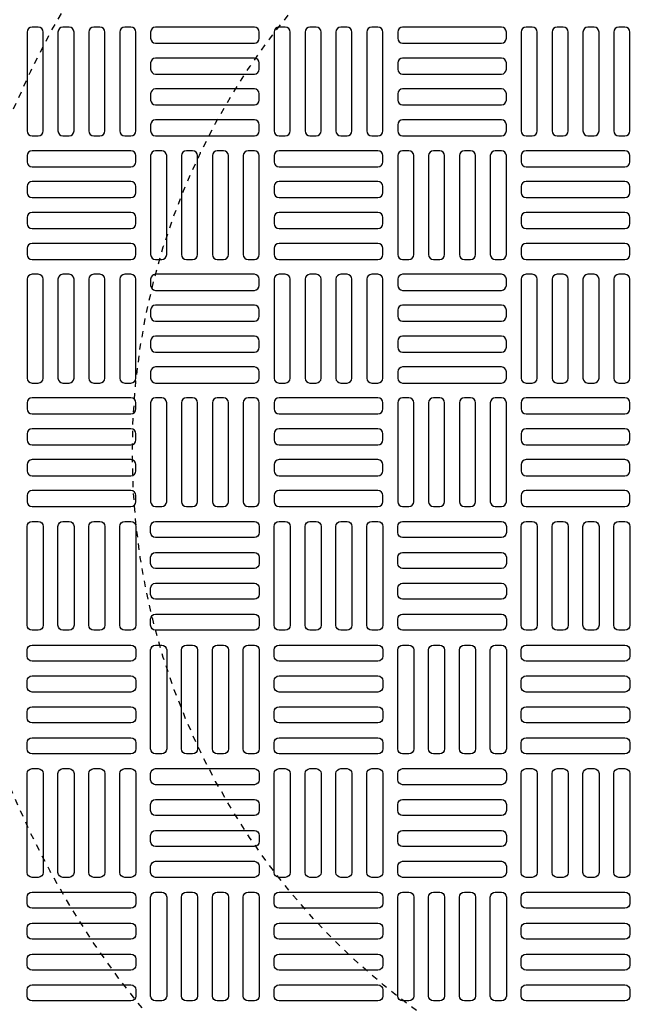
# Model space of a CAD drawing. Extents: x -169 to 6736, y -208 to 3022.
# Tile 625 of 656: x 5950 to 5959, y 1470 to 1486. Entities that reach past the tile are written whole.
import ezdxf

# ---------------------------------------------------------------- set-up
doc = ezdxf.new("R2010")
doc.units = 0
doc.header["$MEASUREMENT"] = 0
doc.linetypes.add('HIDDEN2', pattern=[0.28125, 0.1875, -0.09375])
doc.layers.get('DEFPOINTS').update_dxf_attribs({"linetype": 'CONTINUOUS'})
for name, color, linetype in [('TANK-MANHOLE-COVER-40', 2, 'CONTINUOUS'), ('TANK-MANHOLE-COVER-HATCH-40', 252, 'CONTINUOUS'), ('TANK-SLOPE', 3, 'CONTINUOUS')]:
    doc.layers.add(name, color=color, linetype=linetype)

msp = doc.modelspace()

# ---------------------------------------------------------------- linework, layer by layer
at = {"layer": 'DEFPOINTS', "color": 8, "linetype": 'HIDDEN2', "ltscale": 0.125}
msp.add_circle((5962.40346, 1479.01916), 14, dxfattribs=at)
msp.add_circle((5962.40346, 1479.01916), 14, dxfattribs=at)
at = {"layer": 'DEFPOINTS', "color": 8, "linetype": 'HIDDEN2', "ltscale": 0.5}
msp.add_circle((5962.40346, 1479.01916), 11, dxfattribs=at)
msp.add_circle((5962.40346, 1479.01916), 11, dxfattribs=at)
at = {"layer": 'TANK-MANHOLE-COVER-40', "color": 4, "linetype": 'Continuous'}
msp.add_circle((5962.40422, 1479.01916), 22.63902, dxfattribs=at)
at = {"layer": 'TANK-MANHOLE-COVER-40', "color": 1, "linetype": 'Continuous'}
msp.add_circle((5962.40422, 1479.01916), 22.44094, dxfattribs=at)
at = {"layer": 'TANK-MANHOLE-COVER-40', "color": 2, "linetype": 'Continuous'}
msp.add_circle((5962.40422, 1479.01916), 21.65354, dxfattribs=at)
at = {"layer": 'TANK-MANHOLE-COVER-HATCH-40', "linetype": 'Continuous', "flags": 128}
for points in [[(5949.90422, 1484.05853, 0.41421356), (5949.98296, 1484.13727), (5949.98296, 1485.71207, 0.41421356), (5949.90422, 1485.79081), (5949.8058, 1485.79081, 0.41421356), (5949.72706, 1485.71207), (5949.72706, 1484.13727, 0.41421356), (5949.8058, 1484.05853)], [(5950.39635, 1484.05853, 0.41421356), (5950.47509, 1484.13727), (5950.47509, 1485.71207, 0.41421356), (5950.39635, 1485.79081), (5950.29792, 1485.79081, 0.41421356), (5950.21918, 1485.71207), (5950.21918, 1484.13727, 0.41421356), (5950.29792, 1484.05853)], [(5950.88848, 1484.05853, 0.41421356), (5950.96722, 1484.13727), (5950.96722, 1485.71207, 0.41421356), (5950.88848, 1485.79081), (5950.79005, 1485.79081, 0.41421356), (5950.71131, 1485.71207), (5950.71131, 1484.13727, 0.41421356), (5950.79005, 1484.05853)], [(5951.3806, 1484.05853, 0.41421356), (5951.45934, 1484.13727), (5951.45934, 1485.71207, 0.41421356), (5951.3806, 1485.79081), (5951.28218, 1485.79081, 0.41421356), (5951.20344, 1485.71207), (5951.20344, 1484.13727, 0.41421356), (5951.28218, 1484.05853)], [(5951.69556, 1485.61365, 0.41421356), (5951.7743, 1485.53491), (5953.34911, 1485.53491, 0.41421356), (5953.42785, 1485.61365), (5953.42785, 1485.71207, 0.41421356), (5953.34911, 1485.79081), (5951.7743, 1485.79081, 0.41421356), (5951.69556, 1485.71207)], [(5953.84123, 1484.05853, 0.41421356), (5953.91997, 1484.13727), (5953.91997, 1485.71207, 0.41421356), (5953.84123, 1485.79081), (5953.74281, 1485.79081, 0.41421356), (5953.66407, 1485.71207), (5953.66407, 1484.13727, 0.41421356), (5953.74281, 1484.05853)], [(5954.33336, 1484.05853, 0.41421356), (5954.4121, 1484.13727), (5954.4121, 1485.71207, 0.41421356), (5954.33336, 1485.79081), (5954.23493, 1485.79081, 0.41421356), (5954.15619, 1485.71207), (5954.15619, 1484.13727, 0.41421356), (5954.23493, 1484.05853)], [(5954.82548, 1484.05853, 0.41421356), (5954.90422, 1484.13727), (5954.90422, 1485.71207, 0.41421356), (5954.82548, 1485.79081), (5954.72706, 1485.79081, 0.41421356), (5954.64832, 1485.71207), (5954.64832, 1484.13727, 0.41421356), (5954.72706, 1484.05853)], [(5955.31761, 1484.05853, 0.41421356), (5955.39635, 1484.13727), (5955.39635, 1485.71207, 0.41421356), (5955.31761, 1485.79081), (5955.21918, 1485.79081, 0.41421356), (5955.14044, 1485.71207), (5955.14044, 1484.13727, 0.41421356), (5955.21918, 1484.05853)], [(5955.63257, 1485.61365, 0.41421356), (5955.71131, 1485.53491), (5957.28611, 1485.53491, 0.41421356), (5957.36485, 1485.61365), (5957.36485, 1485.71207, 0.41421356), (5957.28611, 1485.79081), (5955.71131, 1485.79081, 0.41421356), (5955.63257, 1485.71207)], [(5957.77824, 1484.05853, 0.41421356), (5957.85698, 1484.13727), (5957.85698, 1485.71207, 0.41421356), (5957.77824, 1485.79081), (5957.67981, 1485.79081, 0.41421356), (5957.60107, 1485.71207), (5957.60107, 1484.13727, 0.41421356), (5957.67981, 1484.05853)], [(5958.27037, 1484.05853, 0.41421356), (5958.34911, 1484.13727), (5958.34911, 1485.71207, 0.41421356), (5958.27037, 1485.79081), (5958.17194, 1485.79081, 0.41421356), (5958.0932, 1485.71207), (5958.0932, 1484.13727, 0.41421356), (5958.17194, 1484.05853)], [(5958.76249, 1484.05853, 0.41421356), (5958.84123, 1484.13727), (5958.84123, 1485.71207, 0.41421356), (5958.76249, 1485.79081), (5958.66407, 1485.79081, 0.41421356), (5958.58533, 1485.71207), (5958.58533, 1484.13727, 0.41421356), (5958.66407, 1484.05853)], [(5959.25462, 1484.05853, 0.41421356), (5959.33336, 1484.13727), (5959.33336, 1485.71207, 0.41421356), (5959.25462, 1485.79081), (5959.15619, 1485.79081, 0.41421356), (5959.07745, 1485.71207), (5959.07745, 1484.13727, 0.41421356), (5959.15619, 1484.05853)], [(5951.69556, 1485.12152, 0.41421356), (5951.7743, 1485.04278), (5953.34911, 1485.04278, 0.41421356), (5953.42785, 1485.12152), (5953.42785, 1485.21995, 0.41421356), (5953.34911, 1485.29869), (5951.7743, 1485.29869, 0.41421356), (5951.69556, 1485.21995)], [(5955.63257, 1485.12152, 0.41421356), (5955.71131, 1485.04278), (5957.28611, 1485.04278, 0.41421356), (5957.36485, 1485.12152), (5957.36485, 1485.21995, 0.41421356), (5957.28611, 1485.29869), (5955.71131, 1485.29869, 0.41421356), (5955.63257, 1485.21995)], [(5951.69556, 1484.6294, 0.41421356), (5951.7743, 1484.55066), (5953.34911, 1484.55066, 0.41421356), (5953.42785, 1484.6294), (5953.42785, 1484.72782, 0.41421356), (5953.34911, 1484.80656), (5951.7743, 1484.80656, 0.41421356), (5951.69556, 1484.72782)], [(5955.63257, 1484.6294, 0.41421356), (5955.71131, 1484.55066), (5957.28611, 1484.55066, 0.41421356), (5957.36485, 1484.6294), (5957.36485, 1484.72782, 0.41421356), (5957.28611, 1484.80656), (5955.71131, 1484.80656, 0.41421356), (5955.63257, 1484.72782)], [(5951.69556, 1484.13727, 0.41421356), (5951.7743, 1484.05853), (5953.34911, 1484.05853, 0.41421356), (5953.42785, 1484.13727), (5953.42785, 1484.23569, 0.41421356), (5953.34911, 1484.31443), (5951.7743, 1484.31443, 0.41421356), (5951.69556, 1484.23569)], [(5955.63257, 1484.13727, 0.41421356), (5955.71131, 1484.05853), (5957.28611, 1484.05853, 0.41421356), (5957.36485, 1484.13727), (5957.36485, 1484.23569, 0.41421356), (5957.28611, 1484.31443), (5955.71131, 1484.31443, 0.41421356), (5955.63257, 1484.23569)], [(5951.45934, 1483.74357, 0.41421356), (5951.3806, 1483.82231), (5949.8058, 1483.82231, 0.41421356), (5949.72706, 1483.74357), (5949.72706, 1483.64514, 0.41421356), (5949.8058, 1483.5664), (5951.3806, 1483.5664, 0.41421356), (5951.45934, 1483.64514)], [(5951.87273, 1482.09003, 0.41421356), (5951.95147, 1482.16877), (5951.95147, 1483.74357, 0.41421356), (5951.87273, 1483.82231), (5951.7743, 1483.82231, 0.41421356), (5951.69556, 1483.74357), (5951.69556, 1482.16877, 0.41421356), (5951.7743, 1482.09003)], [(5952.36485, 1482.09003, 0.41421356), (5952.44359, 1482.16877), (5952.44359, 1483.74357, 0.41421356), (5952.36485, 1483.82231), (5952.26643, 1483.82231, 0.41421356), (5952.18769, 1483.74357), (5952.18769, 1482.16877, 0.41421356), (5952.26643, 1482.09003)], [(5952.85698, 1482.09003, 0.41421356), (5952.93572, 1482.16877), (5952.93572, 1483.74357, 0.41421356), (5952.85698, 1483.82231), (5952.75855, 1483.82231, 0.41421356), (5952.67981, 1483.74357), (5952.67981, 1482.16877, 0.41421356), (5952.75855, 1482.09003)], [(5953.34911, 1482.09003, 0.41421356), (5953.42785, 1482.16877), (5953.42785, 1483.74357, 0.41421356), (5953.34911, 1483.82231), (5953.25068, 1483.82231, 0.41421356), (5953.17194, 1483.74357), (5953.17194, 1482.16877, 0.41421356), (5953.25068, 1482.09003)], [(5955.39635, 1483.74357, 0.41421356), (5955.31761, 1483.82231), (5953.74281, 1483.82231, 0.41421356), (5953.66407, 1483.74357), (5953.66407, 1483.64514, 0.41421356), (5953.74281, 1483.5664), (5955.31761, 1483.5664, 0.41421356), (5955.39635, 1483.64514)], [(5955.80974, 1482.09003, 0.41421356), (5955.88848, 1482.16877), (5955.88848, 1483.74357, 0.41421356), (5955.80974, 1483.82231), (5955.71131, 1483.82231, 0.41421356), (5955.63257, 1483.74357), (5955.63257, 1482.16877, 0.41421356), (5955.71131, 1482.09003)], [(5956.30186, 1482.09003, 0.41421356), (5956.3806, 1482.16877), (5956.3806, 1483.74357, 0.41421356), (5956.30186, 1483.82231), (5956.20344, 1483.82231, 0.41421356), (5956.1247, 1483.74357), (5956.1247, 1482.16877, 0.41421356), (5956.20344, 1482.09003)], [(5956.79399, 1482.09003, 0.41421356), (5956.87273, 1482.16877), (5956.87273, 1483.74357, 0.41421356), (5956.79399, 1483.82231), (5956.69556, 1483.82231, 0.41421356), (5956.61682, 1483.74357), (5956.61682, 1482.16877, 0.41421356), (5956.69556, 1482.09003)], [(5957.28611, 1482.09003, 0.41421356), (5957.36485, 1482.16877), (5957.36485, 1483.74357, 0.41421356), (5957.28611, 1483.82231), (5957.18769, 1483.82231, 0.41421356), (5957.10895, 1483.74357), (5957.10895, 1482.16877, 0.41421356), (5957.18769, 1482.09003)], [(5959.33336, 1483.74357, 0.41421356), (5959.25462, 1483.82231), (5957.67981, 1483.82231, 0.41421356), (5957.60107, 1483.74357), (5957.60107, 1483.64514, 0.41421356), (5957.67981, 1483.5664), (5959.25462, 1483.5664, 0.41421356), (5959.33336, 1483.64514)], [(5951.45934, 1483.25144, 0.41421356), (5951.3806, 1483.33018), (5949.8058, 1483.33018, 0.41421356), (5949.72706, 1483.25144), (5949.72706, 1483.15302, 0.41421356), (5949.8058, 1483.07428), (5951.3806, 1483.07428, 0.41421356), (5951.45934, 1483.15302)], [(5955.39635, 1483.25144, 0.41421356), (5955.31761, 1483.33018), (5953.74281, 1483.33018, 0.41421356), (5953.66407, 1483.25144), (5953.66407, 1483.15302, 0.41421356), (5953.74281, 1483.07428), (5955.31761, 1483.07428, 0.41421356), (5955.39635, 1483.15302)], [(5959.33336, 1483.25144, 0.41421356), (5959.25462, 1483.33018), (5957.67981, 1483.33018, 0.41421356), (5957.60107, 1483.25144), (5957.60107, 1483.15302, 0.41421356), (5957.67981, 1483.07428), (5959.25462, 1483.07428, 0.41421356), (5959.33336, 1483.15302)], [(5951.45934, 1482.75932, 0.41421356), (5951.3806, 1482.83806), (5949.8058, 1482.83806, 0.41421356), (5949.72706, 1482.75932), (5949.72706, 1482.66089, 0.41421356), (5949.8058, 1482.58215), (5951.3806, 1482.58215, 0.41421356), (5951.45934, 1482.66089)], [(5955.39635, 1482.75932, 0.41421356), (5955.31761, 1482.83806), (5953.74281, 1482.83806, 0.41421356), (5953.66407, 1482.75932), (5953.66407, 1482.66089, 0.41421356), (5953.74281, 1482.58215), (5955.31761, 1482.58215, 0.41421356), (5955.39635, 1482.66089)], [(5959.33336, 1482.75932, 0.41421356), (5959.25462, 1482.83806), (5957.67981, 1482.83806, 0.41421356), (5957.60107, 1482.75932), (5957.60107, 1482.66089, 0.41421356), (5957.67981, 1482.58215), (5959.25462, 1482.58215, 0.41421356), (5959.33336, 1482.66089)], [(5951.45934, 1482.26719, 0.41421356), (5951.3806, 1482.34593), (5949.8058, 1482.34593, 0.41421356), (5949.72706, 1482.26719), (5949.72706, 1482.16877, 0.41421356), (5949.8058, 1482.09003), (5951.3806, 1482.09003, 0.41421356), (5951.45934, 1482.16877)], [(5955.39635, 1482.26719, 0.41421356), (5955.31761, 1482.34593), (5953.74281, 1482.34593, 0.41421356), (5953.66407, 1482.26719), (5953.66407, 1482.16877, 0.41421356), (5953.74281, 1482.09003), (5955.31761, 1482.09003, 0.41421356), (5955.39635, 1482.16877)], [(5959.33336, 1482.26719, 0.41421356), (5959.25462, 1482.34593), (5957.67981, 1482.34593, 0.41421356), (5957.60107, 1482.26719), (5957.60107, 1482.16877, 0.41421356), (5957.67981, 1482.09003), (5959.25462, 1482.09003, 0.41421356), (5959.33336, 1482.16877)], [(5949.90422, 1480.12152, 0.41421356), (5949.98296, 1480.20026), (5949.98296, 1481.77506, 0.41421356), (5949.90422, 1481.85381), (5949.8058, 1481.85381, 0.41421356), (5949.72706, 1481.77506), (5949.72706, 1480.20026, 0.41421356), (5949.8058, 1480.12152)], [(5950.39635, 1480.12152, 0.41421356), (5950.47509, 1480.20026), (5950.47509, 1481.77506, 0.41421356), (5950.39635, 1481.85381), (5950.29792, 1481.85381, 0.41421356), (5950.21918, 1481.77506), (5950.21918, 1480.20026, 0.41421356), (5950.29792, 1480.12152)], [(5950.88848, 1480.12152, 0.41421356), (5950.96722, 1480.20026), (5950.96722, 1481.77506, 0.41421356), (5950.88848, 1481.85381), (5950.79005, 1481.85381, 0.41421356), (5950.71131, 1481.77506), (5950.71131, 1480.20026, 0.41421356), (5950.79005, 1480.12152)], [(5951.3806, 1480.12152, 0.41421356), (5951.45934, 1480.20026), (5951.45934, 1481.77506, 0.41421356), (5951.3806, 1481.85381), (5951.28218, 1481.85381, 0.41421356), (5951.20344, 1481.77506), (5951.20344, 1480.20026, 0.41421356), (5951.28218, 1480.12152)], [(5951.69556, 1481.67664, 0.41421356), (5951.7743, 1481.5979), (5953.34911, 1481.5979, 0.41421356), (5953.42785, 1481.67664), (5953.42785, 1481.77506, 0.41421356), (5953.34911, 1481.85381), (5951.7743, 1481.85381, 0.41421356), (5951.69556, 1481.77506)], [(5953.84123, 1480.12152, 0.41421356), (5953.91997, 1480.20026), (5953.91997, 1481.77506, 0.41421356), (5953.84123, 1481.85381), (5953.74281, 1481.85381, 0.41421356), (5953.66407, 1481.77506), (5953.66407, 1480.20026, 0.41421356), (5953.74281, 1480.12152)], [(5954.33336, 1480.12152, 0.41421356), (5954.4121, 1480.20026), (5954.4121, 1481.77506, 0.41421356), (5954.33336, 1481.85381), (5954.23493, 1481.85381, 0.41421356), (5954.15619, 1481.77506), (5954.15619, 1480.20026, 0.41421356), (5954.23493, 1480.12152)], [(5954.82548, 1480.12152, 0.41421356), (5954.90422, 1480.20026), (5954.90422, 1481.77506, 0.41421356), (5954.82548, 1481.85381), (5954.72706, 1481.85381, 0.41421356), (5954.64832, 1481.77506), (5954.64832, 1480.20026, 0.41421356), (5954.72706, 1480.12152)], [(5955.31761, 1480.12152, 0.41421356), (5955.39635, 1480.20026), (5955.39635, 1481.77506, 0.41421356), (5955.31761, 1481.85381), (5955.21918, 1481.85381, 0.41421356), (5955.14044, 1481.77506), (5955.14044, 1480.20026, 0.41421356), (5955.21918, 1480.12152)], [(5955.63257, 1481.67664, 0.41421356), (5955.71131, 1481.5979), (5957.28611, 1481.5979, 0.41421356), (5957.36485, 1481.67664), (5957.36485, 1481.77506, 0.41421356), (5957.28611, 1481.85381), (5955.71131, 1481.85381, 0.41421356), (5955.63257, 1481.77506)], [(5957.77824, 1480.12152, 0.41421356), (5957.85698, 1480.20026), (5957.85698, 1481.77506, 0.41421356), (5957.77824, 1481.85381), (5957.67981, 1481.85381, 0.41421356), (5957.60107, 1481.77506), (5957.60107, 1480.20026, 0.41421356), (5957.67981, 1480.12152)], [(5958.27037, 1480.12152, 0.41421356), (5958.34911, 1480.20026), (5958.34911, 1481.77506, 0.41421356), (5958.27037, 1481.85381), (5958.17194, 1481.85381, 0.41421356), (5958.0932, 1481.77506), (5958.0932, 1480.20026, 0.41421356), (5958.17194, 1480.12152)], [(5958.76249, 1480.12152, 0.41421356), (5958.84123, 1480.20026), (5958.84123, 1481.77506, 0.41421356), (5958.76249, 1481.85381), (5958.66407, 1481.85381, 0.41421356), (5958.58533, 1481.77506), (5958.58533, 1480.20026, 0.41421356), (5958.66407, 1480.12152)], [(5959.25462, 1480.12152, 0.41421356), (5959.33336, 1480.20026), (5959.33336, 1481.77506, 0.41421356), (5959.25462, 1481.85381), (5959.15619, 1481.85381, 0.41421356), (5959.07745, 1481.77506), (5959.07745, 1480.20026, 0.41421356), (5959.15619, 1480.12152)], [(5951.69556, 1481.18451, 0.41421356), (5951.7743, 1481.10577), (5953.34911, 1481.10577, 0.41421356), (5953.42785, 1481.18451), (5953.42785, 1481.28294, 0.41421356), (5953.34911, 1481.36168), (5951.7743, 1481.36168, 0.41421356), (5951.69556, 1481.28294)], [(5955.63257, 1481.18451, 0.41421356), (5955.71131, 1481.10577), (5957.28611, 1481.10577, 0.41421356), (5957.36485, 1481.18451), (5957.36485, 1481.28294, 0.41421356), (5957.28611, 1481.36168), (5955.71131, 1481.36168, 0.41421356), (5955.63257, 1481.28294)], [(5951.69556, 1480.69239, 0.41421356), (5951.7743, 1480.61365), (5953.34911, 1480.61365, 0.41421356), (5953.42785, 1480.69239), (5953.42785, 1480.79081, 0.41421356), (5953.34911, 1480.86955), (5951.7743, 1480.86955, 0.41421356), (5951.69556, 1480.79081)], [(5955.63257, 1480.69239, 0.41421356), (5955.71131, 1480.61365), (5957.28611, 1480.61365, 0.41421356), (5957.36485, 1480.69239), (5957.36485, 1480.79081, 0.41421356), (5957.28611, 1480.86955), (5955.71131, 1480.86955, 0.41421356), (5955.63257, 1480.79081)], [(5951.69556, 1480.20026, 0.41421356), (5951.7743, 1480.12152), (5953.34911, 1480.12152, 0.41421356), (5953.42785, 1480.20026), (5953.42785, 1480.29869, 0.41421356), (5953.34911, 1480.37743), (5951.7743, 1480.37743, 0.41421356), (5951.69556, 1480.29869)], [(5955.63257, 1480.20026, 0.41421356), (5955.71131, 1480.12152), (5957.28611, 1480.12152, 0.41421356), (5957.36485, 1480.20026), (5957.36485, 1480.29869, 0.41421356), (5957.28611, 1480.37743), (5955.71131, 1480.37743, 0.41421356), (5955.63257, 1480.29869)], [(5951.45934, 1479.80656, 0.41421356), (5951.3806, 1479.8853), (5949.8058, 1479.8853, 0.41421356), (5949.72706, 1479.80656), (5949.72706, 1479.70814, 0.41421356), (5949.8058, 1479.6294), (5951.3806, 1479.6294, 0.41421356), (5951.45934, 1479.70814)], [(5951.87273, 1478.15302, 0.41421356), (5951.95147, 1478.23176), (5951.95147, 1479.80656, 0.41421356), (5951.87273, 1479.8853), (5951.7743, 1479.8853, 0.41421356), (5951.69556, 1479.80656), (5951.69556, 1478.23176, 0.41421356), (5951.7743, 1478.15302)], [(5952.36485, 1478.15302, 0.41421356), (5952.44359, 1478.23176), (5952.44359, 1479.80656, 0.41421356), (5952.36485, 1479.8853), (5952.26643, 1479.8853, 0.41421356), (5952.18769, 1479.80656), (5952.18769, 1478.23176, 0.41421356), (5952.26643, 1478.15302)], [(5952.85698, 1478.15302, 0.41421356), (5952.93572, 1478.23176), (5952.93572, 1479.80656, 0.41421356), (5952.85698, 1479.8853), (5952.75855, 1479.8853, 0.41421356), (5952.67981, 1479.80656), (5952.67981, 1478.23176, 0.41421356), (5952.75855, 1478.15302)], [(5953.34911, 1478.15302, 0.41421356), (5953.42785, 1478.23176), (5953.42785, 1479.80656, 0.41421356), (5953.34911, 1479.8853), (5953.25068, 1479.8853, 0.41421356), (5953.17194, 1479.80656), (5953.17194, 1478.23176, 0.41421356), (5953.25068, 1478.15302)], [(5955.39635, 1479.80656, 0.41421356), (5955.31761, 1479.8853), (5953.74281, 1479.8853, 0.41421356), (5953.66407, 1479.80656), (5953.66407, 1479.70814, 0.41421356), (5953.74281, 1479.6294), (5955.31761, 1479.6294, 0.41421356), (5955.39635, 1479.70814)], [(5955.80974, 1478.15302, 0.41421356), (5955.88848, 1478.23176), (5955.88848, 1479.80656, 0.41421356), (5955.80974, 1479.8853), (5955.71131, 1479.8853, 0.41421356), (5955.63257, 1479.80656), (5955.63257, 1478.23176, 0.41421356), (5955.71131, 1478.15302)], [(5956.30186, 1478.15302, 0.41421356), (5956.3806, 1478.23176), (5956.3806, 1479.80656, 0.41421356), (5956.30186, 1479.8853), (5956.20344, 1479.8853, 0.41421356), (5956.1247, 1479.80656), (5956.1247, 1478.23176, 0.41421356), (5956.20344, 1478.15302)], [(5956.79399, 1478.15302, 0.41421356), (5956.87273, 1478.23176), (5956.87273, 1479.80656, 0.41421356), (5956.79399, 1479.8853), (5956.69556, 1479.8853, 0.41421356), (5956.61682, 1479.80656), (5956.61682, 1478.23176, 0.41421356), (5956.69556, 1478.15302)], [(5957.28611, 1478.15302, 0.41421356), (5957.36485, 1478.23176), (5957.36485, 1479.80656, 0.41421356), (5957.28611, 1479.8853), (5957.18769, 1479.8853, 0.41421356), (5957.10895, 1479.80656), (5957.10895, 1478.23176, 0.41421356), (5957.18769, 1478.15302)], [(5959.33336, 1479.80656, 0.41421356), (5959.25462, 1479.8853), (5957.67981, 1479.8853, 0.41421356), (5957.60107, 1479.80656), (5957.60107, 1479.70814, 0.41421356), (5957.67981, 1479.6294), (5959.25462, 1479.6294, 0.41421356), (5959.33336, 1479.70814)], [(5951.45934, 1479.31443, 0.41421356), (5951.3806, 1479.39318), (5949.8058, 1479.39318, 0.41421356), (5949.72706, 1479.31443), (5949.72706, 1479.21601, 0.41421356), (5949.8058, 1479.13727), (5951.3806, 1479.13727, 0.41421356), (5951.45934, 1479.21601)], [(5955.39635, 1479.31443, 0.41421356), (5955.31761, 1479.39318), (5953.74281, 1479.39318, 0.41421356), (5953.66407, 1479.31443), (5953.66407, 1479.21601, 0.41421356), (5953.74281, 1479.13727), (5955.31761, 1479.13727, 0.41421356), (5955.39635, 1479.21601)], [(5959.33336, 1479.31443, 0.41421356), (5959.25462, 1479.39318), (5957.67981, 1479.39318, 0.41421356), (5957.60107, 1479.31443), (5957.60107, 1479.21601, 0.41421356), (5957.67981, 1479.13727), (5959.25462, 1479.13727, 0.41421356), (5959.33336, 1479.21601)], [(5951.45934, 1478.82231, 0.41421356), (5951.3806, 1478.90105), (5949.8058, 1478.90105, 0.41421356), (5949.72706, 1478.82231), (5949.72706, 1478.72388, 0.41421356), (5949.8058, 1478.64514), (5951.3806, 1478.64514, 0.41421356), (5951.45934, 1478.72388)], [(5955.39635, 1478.82231, 0.41421356), (5955.31761, 1478.90105), (5953.74281, 1478.90105, 0.41421356), (5953.66407, 1478.82231), (5953.66407, 1478.72388, 0.41421356), (5953.74281, 1478.64514), (5955.31761, 1478.64514, 0.41421356), (5955.39635, 1478.72388)], [(5959.33336, 1478.82231, 0.41421356), (5959.25462, 1478.90105), (5957.67981, 1478.90105, 0.41421356), (5957.60107, 1478.82231), (5957.60107, 1478.72388, 0.41421356), (5957.67981, 1478.64514), (5959.25462, 1478.64514, 0.41421356), (5959.33336, 1478.72388)], [(5951.45934, 1478.33018, 0.41421356), (5951.3806, 1478.40892), (5949.8058, 1478.40892, 0.41421356), (5949.72706, 1478.33018), (5949.72706, 1478.23176, 0.41421356), (5949.8058, 1478.15302), (5951.3806, 1478.15302, 0.41421356), (5951.45934, 1478.23176)], [(5955.39635, 1478.33018, 0.41421356), (5955.31761, 1478.40892), (5953.74281, 1478.40892, 0.41421356), (5953.66407, 1478.33018), (5953.66407, 1478.23176, 0.41421356), (5953.74281, 1478.15302), (5955.31761, 1478.15302, 0.41421356), (5955.39635, 1478.23176)], [(5959.33336, 1478.33018, 0.41421356), (5959.25462, 1478.40892), (5957.67981, 1478.40892, 0.41421356), (5957.60107, 1478.33018), (5957.60107, 1478.23176, 0.41421356), (5957.67981, 1478.15302), (5959.25462, 1478.15302, 0.41421356), (5959.33336, 1478.23176)], [(5949.90422, 1477.9168, -0.41421356), (5949.98296, 1477.83806), (5949.98296, 1476.26325, -0.41421356), (5949.90422, 1476.18451), (5949.8058, 1476.18451, -0.41421356), (5949.72706, 1476.26325), (5949.72706, 1477.83806, -0.41421356), (5949.8058, 1477.9168)], [(5950.39635, 1477.9168, -0.41421356), (5950.47509, 1477.83806), (5950.47509, 1476.26325, -0.41421356), (5950.39635, 1476.18451), (5950.29792, 1476.18451, -0.41421356), (5950.21918, 1476.26325), (5950.21918, 1477.83806, -0.41421356), (5950.29792, 1477.9168)], [(5950.88848, 1477.9168, -0.41421356), (5950.96722, 1477.83806), (5950.96722, 1476.26325, -0.41421356), (5950.88848, 1476.18451), (5950.79005, 1476.18451, -0.41421356), (5950.71131, 1476.26325), (5950.71131, 1477.83806, -0.41421356), (5950.79005, 1477.9168)], [(5951.3806, 1477.9168, -0.41421356), (5951.45934, 1477.83806), (5951.45934, 1476.26325, -0.41421356), (5951.3806, 1476.18451), (5951.28218, 1476.18451, -0.41421356), (5951.20344, 1476.26325), (5951.20344, 1477.83806, -0.41421356), (5951.28218, 1477.9168)], [(5951.69556, 1477.83806, -0.41421356), (5951.7743, 1477.9168), (5953.34911, 1477.9168, -0.41421356), (5953.42785, 1477.83806), (5953.42785, 1477.73963, -0.41421356), (5953.34911, 1477.66089), (5951.7743, 1477.66089, -0.41421356), (5951.69556, 1477.73963)], [(5953.84123, 1477.9168, -0.41421356), (5953.91997, 1477.83806), (5953.91997, 1476.26325, -0.41421356), (5953.84123, 1476.18451), (5953.74281, 1476.18451, -0.41421356), (5953.66407, 1476.26325), (5953.66407, 1477.83806, -0.41421356), (5953.74281, 1477.9168)], [(5954.33336, 1477.9168, -0.41421356), (5954.4121, 1477.83806), (5954.4121, 1476.26325, -0.41421356), (5954.33336, 1476.18451), (5954.23493, 1476.18451, -0.41421356), (5954.15619, 1476.26325), (5954.15619, 1477.83806, -0.41421356), (5954.23493, 1477.9168)], [(5954.82548, 1477.9168, -0.41421356), (5954.90422, 1477.83806), (5954.90422, 1476.26325, -0.41421356), (5954.82548, 1476.18451), (5954.72706, 1476.18451, -0.41421356), (5954.64832, 1476.26325), (5954.64832, 1477.83806, -0.41421356), (5954.72706, 1477.9168)], [(5955.31761, 1477.9168, -0.41421356), (5955.39635, 1477.83806), (5955.39635, 1476.26325, -0.41421356), (5955.31761, 1476.18451), (5955.21918, 1476.18451, -0.41421356), (5955.14044, 1476.26325), (5955.14044, 1477.83806, -0.41421356), (5955.21918, 1477.9168)], [(5955.63257, 1477.83806, -0.41421356), (5955.71131, 1477.9168), (5957.28611, 1477.9168, -0.41421356), (5957.36485, 1477.83806), (5957.36485, 1477.73963, -0.41421356), (5957.28611, 1477.66089), (5955.71131, 1477.66089, -0.41421356), (5955.63257, 1477.73963)], [(5957.77824, 1477.9168, -0.41421356), (5957.85698, 1477.83806), (5957.85698, 1476.26325, -0.41421356), (5957.77824, 1476.18451), (5957.67981, 1476.18451, -0.41421356), (5957.60107, 1476.26325), (5957.60107, 1477.83806, -0.41421356), (5957.67981, 1477.9168)], [(5958.27037, 1477.9168, -0.41421356), (5958.34911, 1477.83806), (5958.34911, 1476.26325, -0.41421356), (5958.27037, 1476.18451), (5958.17194, 1476.18451, -0.41421356), (5958.0932, 1476.26325), (5958.0932, 1477.83806, -0.41421356), (5958.17194, 1477.9168)], [(5958.76249, 1477.9168, -0.41421356), (5958.84123, 1477.83806), (5958.84123, 1476.26325, -0.41421356), (5958.76249, 1476.18451), (5958.66407, 1476.18451, -0.41421356), (5958.58533, 1476.26325), (5958.58533, 1477.83806, -0.41421356), (5958.66407, 1477.9168)], [(5959.25462, 1477.9168, -0.41421356), (5959.33336, 1477.83806), (5959.33336, 1476.26325, -0.41421356), (5959.25462, 1476.18451), (5959.15619, 1476.18451, -0.41421356), (5959.07745, 1476.26325), (5959.07745, 1477.83806, -0.41421356), (5959.15619, 1477.9168)], [(5951.69556, 1477.34593, -0.41421356), (5951.7743, 1477.42467), (5953.34911, 1477.42467, -0.41421356), (5953.42785, 1477.34593), (5953.42785, 1477.24751, -0.41421356), (5953.34911, 1477.16877), (5951.7743, 1477.16877, -0.41421356), (5951.69556, 1477.24751)], [(5955.63257, 1477.34593, -0.41421356), (5955.71131, 1477.42467), (5957.28611, 1477.42467, -0.41421356), (5957.36485, 1477.34593), (5957.36485, 1477.24751, -0.41421356), (5957.28611, 1477.16877), (5955.71131, 1477.16877, -0.41421356), (5955.63257, 1477.24751)], [(5951.69556, 1476.85381, -0.41421356), (5951.7743, 1476.93255), (5953.34911, 1476.93255, -0.41421356), (5953.42785, 1476.85381), (5953.42785, 1476.75538, -0.41421356), (5953.34911, 1476.67664), (5951.7743, 1476.67664, -0.41421356), (5951.69556, 1476.75538)], [(5955.63257, 1476.85381, -0.41421356), (5955.71131, 1476.93255), (5957.28611, 1476.93255, -0.41421356), (5957.36485, 1476.85381), (5957.36485, 1476.75538, -0.41421356), (5957.28611, 1476.67664), (5955.71131, 1476.67664, -0.41421356), (5955.63257, 1476.75538)], [(5951.69556, 1476.36168, -0.41421356), (5951.7743, 1476.44042), (5953.34911, 1476.44042, -0.41421356), (5953.42785, 1476.36168), (5953.42785, 1476.26325, -0.41421356), (5953.34911, 1476.18451), (5951.7743, 1476.18451, -0.41421356), (5951.69556, 1476.26325)], [(5955.63257, 1476.36168, -0.41421356), (5955.71131, 1476.44042), (5957.28611, 1476.44042, -0.41421356), (5957.36485, 1476.36168), (5957.36485, 1476.26325, -0.41421356), (5957.28611, 1476.18451), (5955.71131, 1476.18451, -0.41421356), (5955.63257, 1476.26325)], [(5951.45934, 1475.77113, -0.41421356), (5951.3806, 1475.69239), (5949.8058, 1475.69239, -0.41421356), (5949.72706, 1475.77113), (5949.72706, 1475.86955, -0.41421356), (5949.8058, 1475.94829), (5951.3806, 1475.94829, -0.41421356), (5951.45934, 1475.86955)], [(5951.87273, 1475.94829, -0.41421356), (5951.95147, 1475.86955), (5951.95147, 1474.29475, -0.41421356), (5951.87273, 1474.21601), (5951.7743, 1474.21601, -0.41421356), (5951.69556, 1474.29475), (5951.69556, 1475.86955, -0.41421356), (5951.7743, 1475.94829)], [(5952.36485, 1475.94829, -0.41421356), (5952.44359, 1475.86955), (5952.44359, 1474.29475, -0.41421356), (5952.36485, 1474.21601), (5952.26643, 1474.21601, -0.41421356), (5952.18769, 1474.29475), (5952.18769, 1475.86955, -0.41421356), (5952.26643, 1475.94829)], [(5952.85698, 1475.94829, -0.41421356), (5952.93572, 1475.86955), (5952.93572, 1474.29475, -0.41421356), (5952.85698, 1474.21601), (5952.75855, 1474.21601, -0.41421356), (5952.67981, 1474.29475), (5952.67981, 1475.86955, -0.41421356), (5952.75855, 1475.94829)], [(5953.34911, 1475.94829, -0.41421356), (5953.42785, 1475.86955), (5953.42785, 1474.29475, -0.41421356), (5953.34911, 1474.21601), (5953.25068, 1474.21601, -0.41421356), (5953.17194, 1474.29475), (5953.17194, 1475.86955, -0.41421356), (5953.25068, 1475.94829)], [(5955.39635, 1475.77113, -0.41421356), (5955.31761, 1475.69239), (5953.74281, 1475.69239, -0.41421356), (5953.66407, 1475.77113), (5953.66407, 1475.86955, -0.41421356), (5953.74281, 1475.94829), (5955.31761, 1475.94829, -0.41421356), (5955.39635, 1475.86955)], [(5955.80974, 1475.94829, -0.41421356), (5955.88848, 1475.86955), (5955.88848, 1474.29475, -0.41421356), (5955.80974, 1474.21601), (5955.71131, 1474.21601, -0.41421356), (5955.63257, 1474.29475), (5955.63257, 1475.86955, -0.41421356), (5955.71131, 1475.94829)], [(5956.30186, 1475.94829, -0.41421356), (5956.3806, 1475.86955), (5956.3806, 1474.29475, -0.41421356), (5956.30186, 1474.21601), (5956.20344, 1474.21601, -0.41421356), (5956.1247, 1474.29475), (5956.1247, 1475.86955, -0.41421356), (5956.20344, 1475.94829)], [(5956.79399, 1475.94829, -0.41421356), (5956.87273, 1475.86955), (5956.87273, 1474.29475, -0.41421356), (5956.79399, 1474.21601), (5956.69556, 1474.21601, -0.41421356), (5956.61682, 1474.29475), (5956.61682, 1475.86955, -0.41421356), (5956.69556, 1475.94829)], [(5957.28611, 1475.94829, -0.41421356), (5957.36485, 1475.86955), (5957.36485, 1474.29475, -0.41421356), (5957.28611, 1474.21601), (5957.18769, 1474.21601, -0.41421356), (5957.10895, 1474.29475), (5957.10895, 1475.86955, -0.41421356), (5957.18769, 1475.94829)], [(5959.33336, 1475.77113, -0.41421356), (5959.25462, 1475.69239), (5957.67981, 1475.69239, -0.41421356), (5957.60107, 1475.77113), (5957.60107, 1475.86955, -0.41421356), (5957.67981, 1475.94829), (5959.25462, 1475.94829, -0.41421356), (5959.33336, 1475.86955)], [(5951.45934, 1475.279, -0.41421356), (5951.3806, 1475.20026), (5949.8058, 1475.20026, -0.41421356), (5949.72706, 1475.279), (5949.72706, 1475.37743, -0.41421356), (5949.8058, 1475.45617), (5951.3806, 1475.45617, -0.41421356), (5951.45934, 1475.37743)], [(5955.39635, 1475.279, -0.41421356), (5955.31761, 1475.20026), (5953.74281, 1475.20026, -0.41421356), (5953.66407, 1475.279), (5953.66407, 1475.37743, -0.41421356), (5953.74281, 1475.45617), (5955.31761, 1475.45617, -0.41421356), (5955.39635, 1475.37743)], [(5959.33336, 1475.279, -0.41421356), (5959.25462, 1475.20026), (5957.67981, 1475.20026, -0.41421356), (5957.60107, 1475.279), (5957.60107, 1475.37743, -0.41421356), (5957.67981, 1475.45617), (5959.25462, 1475.45617, -0.41421356), (5959.33336, 1475.37743)], [(5951.45934, 1474.78688, -0.41421356), (5951.3806, 1474.70814), (5949.8058, 1474.70814, -0.41421356), (5949.72706, 1474.78688), (5949.72706, 1474.8853, -0.41421356), (5949.8058, 1474.96404), (5951.3806, 1474.96404, -0.41421356), (5951.45934, 1474.8853)], [(5955.39635, 1474.78688, -0.41421356), (5955.31761, 1474.70814), (5953.74281, 1474.70814, -0.41421356), (5953.66407, 1474.78688), (5953.66407, 1474.8853, -0.41421356), (5953.74281, 1474.96404), (5955.31761, 1474.96404, -0.41421356), (5955.39635, 1474.8853)], [(5959.33336, 1474.78688, -0.41421356), (5959.25462, 1474.70814), (5957.67981, 1474.70814, -0.41421356), (5957.60107, 1474.78688), (5957.60107, 1474.8853, -0.41421356), (5957.67981, 1474.96404), (5959.25462, 1474.96404, -0.41421356), (5959.33336, 1474.8853)], [(5951.45934, 1474.29475, -0.41421356), (5951.3806, 1474.21601), (5949.8058, 1474.21601, -0.41421356), (5949.72706, 1474.29475), (5949.72706, 1474.39318, -0.41421356), (5949.8058, 1474.47192), (5951.3806, 1474.47192, -0.41421356), (5951.45934, 1474.39318)], [(5955.39635, 1474.29475, -0.41421356), (5955.31761, 1474.21601), (5953.74281, 1474.21601, -0.41421356), (5953.66407, 1474.29475), (5953.66407, 1474.39318, -0.41421356), (5953.74281, 1474.47192), (5955.31761, 1474.47192, -0.41421356), (5955.39635, 1474.39318)], [(5959.33336, 1474.29475, -0.41421356), (5959.25462, 1474.21601), (5957.67981, 1474.21601, -0.41421356), (5957.60107, 1474.29475), (5957.60107, 1474.39318, -0.41421356), (5957.67981, 1474.47192), (5959.25462, 1474.47192, -0.41421356), (5959.33336, 1474.39318)], [(5949.90422, 1473.97979, -0.41421356), (5949.98296, 1473.90105), (5949.98296, 1472.32625, -0.41421356), (5949.90422, 1472.24751), (5949.8058, 1472.24751, -0.41421356), (5949.72706, 1472.32625), (5949.72706, 1473.90105, -0.41421356), (5949.8058, 1473.97979)], [(5950.39635, 1473.97979, -0.41421356), (5950.47509, 1473.90105), (5950.47509, 1472.32625, -0.41421356), (5950.39635, 1472.24751), (5950.29792, 1472.24751, -0.41421356), (5950.21918, 1472.32625), (5950.21918, 1473.90105, -0.41421356), (5950.29792, 1473.97979)], [(5950.88848, 1473.97979, -0.41421356), (5950.96722, 1473.90105), (5950.96722, 1472.32625, -0.41421356), (5950.88848, 1472.24751), (5950.79005, 1472.24751, -0.41421356), (5950.71131, 1472.32625), (5950.71131, 1473.90105, -0.41421356), (5950.79005, 1473.97979)], [(5951.3806, 1473.97979, -0.41421356), (5951.45934, 1473.90105), (5951.45934, 1472.32625, -0.41421356), (5951.3806, 1472.24751), (5951.28218, 1472.24751, -0.41421356), (5951.20344, 1472.32625), (5951.20344, 1473.90105, -0.41421356), (5951.28218, 1473.97979)], [(5951.69556, 1473.90105, -0.41421356), (5951.7743, 1473.97979), (5953.34911, 1473.97979, -0.41421356), (5953.42785, 1473.90105), (5953.42785, 1473.80262, -0.41421356), (5953.34911, 1473.72388), (5951.7743, 1473.72388, -0.41421356), (5951.69556, 1473.80262)], [(5953.84123, 1473.97979, -0.41421356), (5953.91997, 1473.90105), (5953.91997, 1472.32625, -0.41421356), (5953.84123, 1472.24751), (5953.74281, 1472.24751, -0.41421356), (5953.66407, 1472.32625), (5953.66407, 1473.90105, -0.41421356), (5953.74281, 1473.97979)], [(5954.33336, 1473.97979, -0.41421356), (5954.4121, 1473.90105), (5954.4121, 1472.32625, -0.41421356), (5954.33336, 1472.24751), (5954.23493, 1472.24751, -0.41421356), (5954.15619, 1472.32625), (5954.15619, 1473.90105, -0.41421356), (5954.23493, 1473.97979)], [(5954.82548, 1473.97979, -0.41421356), (5954.90422, 1473.90105), (5954.90422, 1472.32625, -0.41421356), (5954.82548, 1472.24751), (5954.72706, 1472.24751, -0.41421356), (5954.64832, 1472.32625), (5954.64832, 1473.90105, -0.41421356), (5954.72706, 1473.97979)], [(5955.31761, 1473.97979, -0.41421356), (5955.39635, 1473.90105), (5955.39635, 1472.32625, -0.41421356), (5955.31761, 1472.24751), (5955.21918, 1472.24751, -0.41421356), (5955.14044, 1472.32625), (5955.14044, 1473.90105, -0.41421356), (5955.21918, 1473.97979)], [(5955.63257, 1473.90105, -0.41421356), (5955.71131, 1473.97979), (5957.28611, 1473.97979, -0.41421356), (5957.36485, 1473.90105), (5957.36485, 1473.80262, -0.41421356), (5957.28611, 1473.72388), (5955.71131, 1473.72388, -0.41421356), (5955.63257, 1473.80262)], [(5957.77824, 1473.97979, -0.41421356), (5957.85698, 1473.90105), (5957.85698, 1472.32625, -0.41421356), (5957.77824, 1472.24751), (5957.67981, 1472.24751, -0.41421356), (5957.60107, 1472.32625), (5957.60107, 1473.90105, -0.41421356), (5957.67981, 1473.97979)], [(5958.27037, 1473.97979, -0.41421356), (5958.34911, 1473.90105), (5958.34911, 1472.32625, -0.41421356), (5958.27037, 1472.24751), (5958.17194, 1472.24751, -0.41421356), (5958.0932, 1472.32625), (5958.0932, 1473.90105, -0.41421356), (5958.17194, 1473.97979)], [(5958.76249, 1473.97979, -0.41421356), (5958.84123, 1473.90105), (5958.84123, 1472.32625, -0.41421356), (5958.76249, 1472.24751), (5958.66407, 1472.24751, -0.41421356), (5958.58533, 1472.32625), (5958.58533, 1473.90105, -0.41421356), (5958.66407, 1473.97979)], [(5959.25462, 1473.97979, -0.41421356), (5959.33336, 1473.90105), (5959.33336, 1472.32625, -0.41421356), (5959.25462, 1472.24751), (5959.15619, 1472.24751, -0.41421356), (5959.07745, 1472.32625), (5959.07745, 1473.90105, -0.41421356), (5959.15619, 1473.97979)], [(5951.69556, 1473.40892, -0.41421356), (5951.7743, 1473.48766), (5953.34911, 1473.48766, -0.41421356), (5953.42785, 1473.40892), (5953.42785, 1473.3105, -0.41421356), (5953.34911, 1473.23176), (5951.7743, 1473.23176, -0.41421356), (5951.69556, 1473.3105)], [(5955.63257, 1473.40892, -0.41421356), (5955.71131, 1473.48766), (5957.28611, 1473.48766, -0.41421356), (5957.36485, 1473.40892), (5957.36485, 1473.3105, -0.41421356), (5957.28611, 1473.23176), (5955.71131, 1473.23176, -0.41421356), (5955.63257, 1473.3105)], [(5951.69556, 1472.9168, -0.41421356), (5951.7743, 1472.99554), (5953.34911, 1472.99554, -0.41421356), (5953.42785, 1472.9168), (5953.42785, 1472.81837, -0.41421356), (5953.34911, 1472.73963), (5951.7743, 1472.73963, -0.41421356), (5951.69556, 1472.81837)], [(5955.63257, 1472.9168, -0.41421356), (5955.71131, 1472.99554), (5957.28611, 1472.99554, -0.41421356), (5957.36485, 1472.9168), (5957.36485, 1472.81837, -0.41421356), (5957.28611, 1472.73963), (5955.71131, 1472.73963, -0.41421356), (5955.63257, 1472.81837)], [(5951.69556, 1472.42467, -0.41421356), (5951.7743, 1472.50341), (5953.34911, 1472.50341, -0.41421356), (5953.42785, 1472.42467), (5953.42785, 1472.32625, -0.41421356), (5953.34911, 1472.24751), (5951.7743, 1472.24751, -0.41421356), (5951.69556, 1472.32625)], [(5955.63257, 1472.42467, -0.41421356), (5955.71131, 1472.50341), (5957.28611, 1472.50341, -0.41421356), (5957.36485, 1472.42467), (5957.36485, 1472.32625, -0.41421356), (5957.28611, 1472.24751), (5955.71131, 1472.24751, -0.41421356), (5955.63257, 1472.32625)], [(5951.45934, 1471.83412, -0.41421356), (5951.3806, 1471.75538), (5949.8058, 1471.75538, -0.41421356), (5949.72706, 1471.83412), (5949.72706, 1471.93255, -0.41421356), (5949.8058, 1472.01129), (5951.3806, 1472.01129, -0.41421356), (5951.45934, 1471.93255)], [(5951.87273, 1472.01129, -0.41421356), (5951.95147, 1471.93255), (5951.95147, 1470.35774, -0.41421356), (5951.87273, 1470.279), (5951.7743, 1470.279, -0.41421356), (5951.69556, 1470.35774), (5951.69556, 1471.93255, -0.41421356), (5951.7743, 1472.01129)], [(5952.36485, 1472.01129, -0.41421356), (5952.44359, 1471.93255), (5952.44359, 1470.35774, -0.41421356), (5952.36485, 1470.279), (5952.26643, 1470.279, -0.41421356), (5952.18769, 1470.35774), (5952.18769, 1471.93255, -0.41421356), (5952.26643, 1472.01129)], [(5952.85698, 1472.01129, -0.41421356), (5952.93572, 1471.93255), (5952.93572, 1470.35774, -0.41421356), (5952.85698, 1470.279), (5952.75855, 1470.279, -0.41421356), (5952.67981, 1470.35774), (5952.67981, 1471.93255, -0.41421356), (5952.75855, 1472.01129)], [(5953.34911, 1472.01129, -0.41421356), (5953.42785, 1471.93255), (5953.42785, 1470.35774, -0.41421356), (5953.34911, 1470.279), (5953.25068, 1470.279, -0.41421356), (5953.17194, 1470.35774), (5953.17194, 1471.93255, -0.41421356), (5953.25068, 1472.01129)], [(5955.39635, 1471.83412, -0.41421356), (5955.31761, 1471.75538), (5953.74281, 1471.75538, -0.41421356), (5953.66407, 1471.83412), (5953.66407, 1471.93255, -0.41421356), (5953.74281, 1472.01129), (5955.31761, 1472.01129, -0.41421356), (5955.39635, 1471.93255)], [(5955.80974, 1472.01129, -0.41421356), (5955.88848, 1471.93255), (5955.88848, 1470.35774, -0.41421356), (5955.80974, 1470.279), (5955.71131, 1470.279, -0.41421356), (5955.63257, 1470.35774), (5955.63257, 1471.93255, -0.41421356), (5955.71131, 1472.01129)], [(5956.30186, 1472.01129, -0.41421356), (5956.3806, 1471.93255), (5956.3806, 1470.35774, -0.41421356), (5956.30186, 1470.279), (5956.20344, 1470.279, -0.41421356), (5956.1247, 1470.35774), (5956.1247, 1471.93255, -0.41421356), (5956.20344, 1472.01129)], [(5956.79399, 1472.01129, -0.41421356), (5956.87273, 1471.93255), (5956.87273, 1470.35774, -0.41421356), (5956.79399, 1470.279), (5956.69556, 1470.279, -0.41421356), (5956.61682, 1470.35774), (5956.61682, 1471.93255, -0.41421356), (5956.69556, 1472.01129)], [(5957.28611, 1472.01129, -0.41421356), (5957.36485, 1471.93255), (5957.36485, 1470.35774, -0.41421356), (5957.28611, 1470.279), (5957.18769, 1470.279, -0.41421356), (5957.10895, 1470.35774), (5957.10895, 1471.93255, -0.41421356), (5957.18769, 1472.01129)], [(5959.33336, 1471.83412, -0.41421356), (5959.25462, 1471.75538), (5957.67981, 1471.75538, -0.41421356), (5957.60107, 1471.83412), (5957.60107, 1471.93255, -0.41421356), (5957.67981, 1472.01129), (5959.25462, 1472.01129, -0.41421356), (5959.33336, 1471.93255)], [(5951.45934, 1471.34199, -0.41421356), (5951.3806, 1471.26325), (5949.8058, 1471.26325, -0.41421356), (5949.72706, 1471.34199), (5949.72706, 1471.44042, -0.41421356), (5949.8058, 1471.51916), (5951.3806, 1471.51916, -0.41421356), (5951.45934, 1471.44042)], [(5955.39635, 1471.34199, -0.41421356), (5955.31761, 1471.26325), (5953.74281, 1471.26325, -0.41421356), (5953.66407, 1471.34199), (5953.66407, 1471.44042, -0.41421356), (5953.74281, 1471.51916), (5955.31761, 1471.51916, -0.41421356), (5955.39635, 1471.44042)], [(5959.33336, 1471.34199, -0.41421356), (5959.25462, 1471.26325), (5957.67981, 1471.26325, -0.41421356), (5957.60107, 1471.34199), (5957.60107, 1471.44042, -0.41421356), (5957.67981, 1471.51916), (5959.25462, 1471.51916, -0.41421356), (5959.33336, 1471.44042)], [(5951.45934, 1470.84987, -0.41421356), (5951.3806, 1470.77113), (5949.8058, 1470.77113, -0.41421356), (5949.72706, 1470.84987), (5949.72706, 1470.94829, -0.41421356), (5949.8058, 1471.02703), (5951.3806, 1471.02703, -0.41421356), (5951.45934, 1470.94829)], [(5955.39635, 1470.84987, -0.41421356), (5955.31761, 1470.77113), (5953.74281, 1470.77113, -0.41421356), (5953.66407, 1470.84987), (5953.66407, 1470.94829, -0.41421356), (5953.74281, 1471.02703), (5955.31761, 1471.02703, -0.41421356), (5955.39635, 1470.94829)], [(5959.33336, 1470.84987, -0.41421356), (5959.25462, 1470.77113), (5957.67981, 1470.77113, -0.41421356), (5957.60107, 1470.84987), (5957.60107, 1470.94829, -0.41421356), (5957.67981, 1471.02703), (5959.25462, 1471.02703, -0.41421356), (5959.33336, 1470.94829)], [(5951.45934, 1470.35774, -0.41421356), (5951.3806, 1470.279), (5949.8058, 1470.279, -0.41421356), (5949.72706, 1470.35774), (5949.72706, 1470.45617, -0.41421356), (5949.8058, 1470.53491), (5951.3806, 1470.53491, -0.41421356), (5951.45934, 1470.45617)], [(5955.39635, 1470.35774, -0.41421356), (5955.31761, 1470.279), (5953.74281, 1470.279, -0.41421356), (5953.66407, 1470.35774), (5953.66407, 1470.45617, -0.41421356), (5953.74281, 1470.53491), (5955.31761, 1470.53491, -0.41421356), (5955.39635, 1470.45617)], [(5959.33336, 1470.35774, -0.41421356), (5959.25462, 1470.279), (5957.67981, 1470.279, -0.41421356), (5957.60107, 1470.35774), (5957.60107, 1470.45617, -0.41421356), (5957.67981, 1470.53491), (5959.25462, 1470.53491, -0.41421356), (5959.33336, 1470.45617)]]:
    msp.add_lwpolyline(points, format="xyb", close=True, dxfattribs=at)
at = {"layer": 'TANK-SLOPE'}
msp.add_lwpolyline([(5962.98856, 1444.38507), (6048.96407, 1445.83561, 0.9832619), (6048.96466, 1512.20116), (5962.98918, 1513.65324, 1.01702303)], format="xyb", close=True, dxfattribs=at)

doc.saveas('drawing.dxf')
